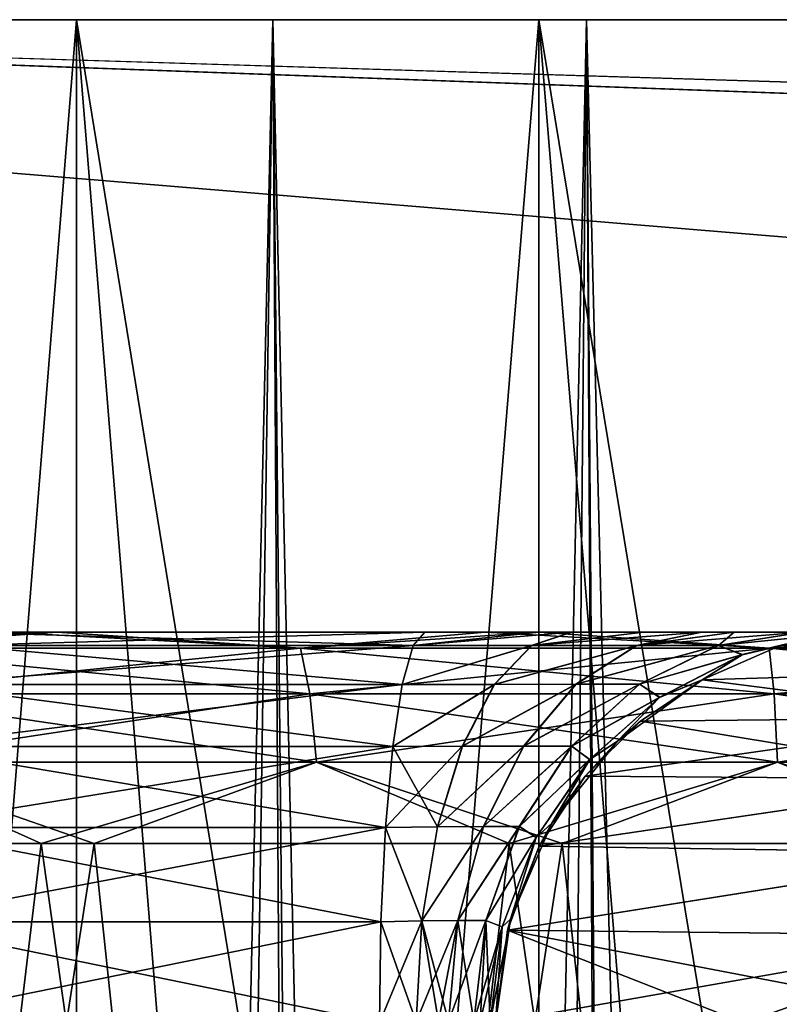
# Model space of a CAD drawing. Header units: millimetres. Extents: x -44.7 to 52.5, y -25.6 to 0.
# Tile 266 of 440: x -2.8 to -1.1, y -2.3 to 0. Entities that reach past the tile are written whole.
import ezdxf

# ---------------------------------------------------------------- set-up
doc = ezdxf.new("R2010")
doc.units = ezdxf.units.MM
doc.header["$LTSCALE"] = 65.185185
for name, color, linetype in [('1', 7, 'CONTINUOUS'), ('130', 7, 'CONTINUOUS'), ('131', 7, 'CONTINUOUS'), ('132', 7, 'CONTINUOUS'), ('133', 7, 'CONTINUOUS'), ('134', 7, 'CONTINUOUS'), ('179', 7, 'CONTINUOUS'), ('180', 7, 'CONTINUOUS'), ('321', 7, 'CONTINUOUS'), ('323', 7, 'CONTINUOUS'), ('367', 7, 'CONTINUOUS'), ('368', 7, 'CONTINUOUS'), ('369', 7, 'CONTINUOUS'), ('374', 7, 'CONTINUOUS'), ('375', 7, 'CONTINUOUS'), ('376', 7, 'CONTINUOUS'), ('383', 7, 'CONTINUOUS'), ('385', 7, 'CONTINUOUS'), ('55', 7, 'CONTINUOUS'), ('61', 7, 'CONTINUOUS'), ('67', 7, 'CONTINUOUS'), ('74', 7, 'CONTINUOUS')]:
    doc.layers.add(name, color=color, linetype=linetype)

msp = doc.modelspace()

# ---------------------------------------------------------------- linework, layer by layer
at = {"layer": '1', "linetype": 'Continuous'}
for points in [[(-7.05, 0, 32), (33.05, 0, 32), (-7.0148, 0, 31.6879), (-7.05, 0, 32)], [(33.05, 0, -32), (-7.05, 0, -32), (33.0148, 0, -31.6879), (33.05, 0, -32)], [(31.65, 0, -30.6), (-7.05, 0, -32), (-5.65, 0, -30.6), (31.65, 0, -30.6)], [(-7.05, 0, -32), (31.65, 0, -30.6), (31.9621, 0, -30.6352), (-7.05, 0, -32)], [(33.0148, 0, -31.6879), (-7.05, 0, -32), (32.9111, 0, -31.3923), (33.0148, 0, -31.6879)], [(32.9111, 0, -31.3923), (-7.05, 0, -32), (32.7444, 0, -31.1271), (32.9111, 0, -31.3923)], [(32.7444, 0, -31.1271), (-7.05, 0, -32), (32.5229, 0, -30.9056), (32.7444, 0, -31.1271)], [(32.5229, 0, -30.9056), (-7.05, 0, -32), (32.2577, 0, -30.7389), (32.5229, 0, -30.9056)], [(32.2577, 0, -30.7389), (-7.05, 0, -32), (31.9621, 0, -30.6352), (32.2577, 0, -30.7389)], [(-7.0148, 0, 31.6879), (33.05, 0, 32), (-6.9111, 0, 31.3923), (-7.0148, 0, 31.6879)], [(-6.9111, 0, 31.3923), (33.05, 0, 32), (-6.7444, 0, 31.1271), (-6.9111, 0, 31.3923)], [(-6.7444, 0, 31.1271), (33.05, 0, 32), (-6.5229, 0, 30.9056), (-6.7444, 0, 31.1271)], [(-6.5229, 0, 30.9056), (33.05, 0, 32), (-6.2577, 0, 30.7389), (-6.5229, 0, 30.9056)], [(-6.2577, 0, 30.7389), (33.05, 0, 32), (-5.9621, 0, 30.6352), (-6.2577, 0, 30.7389)], [(-5.9621, 0, 30.6352), (33.05, 0, 32), (-5.65, 0, 30.6), (-5.9621, 0, 30.6352)], [(-5.65, 0, 30.6), (33.05, 0, 32), (31.65, 0, 30.6), (-5.65, 0, 30.6)], [(-3.7032, 0, -14.1645), (-2.6595, 0, -14.3971), (-3.5808, 0, -18.3536), (-3.7032, 0, -14.1645)], [(-2.6595, 0, 14.3971), (-3.7032, 0, 14.1645), (-2.9098, 0, 18.652), (-2.6595, 0, 14.3971)], [(-3.5808, 0, -18.3536), (-2.6595, 0, -14.3971), (-2.9098, 0, -18.652), (-3.5808, 0, -18.3536)], [(-2.9098, 0, -18.652), (-2.6595, 0, -14.3971), (-2.2111, 0, -18.8881), (-2.9098, 0, -18.652)], [(-2.2111, 0, 18.8881), (-2.6595, 0, 14.3971), (-2.9098, 0, 18.652), (-2.2111, 0, 18.8881)], [(-2.6595, 0, -14.3971), (-1.6033, 0, -14.5524), (-2.2111, 0, -18.8881), (-2.6595, 0, -14.3971)], [(-1.6033, 0, 14.5524), (-2.6595, 0, 14.3971), (-2.2111, 0, 18.8881), (-1.6033, 0, 14.5524)], [(-2.2111, 0, -18.8881), (-1.6033, 0, -14.5524), (-1.4937, 0, -19.0593), (-2.2111, 0, -18.8881)], [(-1.4937, 0, 19.0593), (-1.6033, 0, 14.5524), (-2.2111, 0, 18.8881), (-1.4937, 0, 19.0593)], [(-1.6033, 0, -14.5524), (-0.5342, 0, -14.6308), (-1.4937, 0, -19.0593), (-1.6033, 0, -14.5524)], [(-0.5342, 0, 14.6308), (-1.6033, 0, 14.5524), (-0.7635, 0, 19.1633), (-0.5342, 0, 14.6308)], [(-0.7635, 0, 19.1633), (-1.6033, 0, 14.5524), (-1.4937, 0, 19.0593), (-0.7635, 0, 19.1633)], [(-1.4937, 0, -19.0593), (-0.5342, 0, -14.6308), (-0.7635, 0, -19.1633), (-1.4937, 0, -19.0593)]]:
    msp.add_3dface(points, dxfattribs=at)
at = {"layer": '130', "linetype": 'Continuous'}
for points in [[(-2.7035, -1.4, 15.7301), (-1.601, -1.4, 15.8806), (-3.9993, -1.4, 15.7005), (-2.7035, -1.4, 15.7301)], [(-3.9993, -1.4, 15.7005), (-1.601, -1.4, 15.8806), (-2.9411, -1.4, 15.9324), (-3.9993, -1.4, 15.7005)], [(-3.8006, -1.4, 15.5019), (-2.7035, -1.4, 15.7301), (-3.9993, -1.4, 15.7005), (-3.8006, -1.4, 15.5019)], [(-1.601, -1.4, 15.8806), (-0.492, -1.4, 15.9534), (-2.9411, -1.4, 15.9324), (-1.601, -1.4, 15.8806)], [(-2.9411, -1.4, 15.9324), (-0.492, -1.4, 15.9534), (2.426, -1.4, 16.019), (-2.9411, -1.4, 15.9324)], [(-1.7254, -1.4, -15.8676), (-2.8274, -1.4, -15.7083), (-2.9411, -1.4, -15.9324), (-1.7254, -1.4, -15.8676)], [(-0.6166, -1.4, -15.949), (-1.7254, -1.4, -15.8676), (-2.9411, -1.4, -15.9324), (-0.6166, -1.4, -15.949)], [(-1.8638, -1.4, -16.0943), (-0.6166, -1.4, -15.949), (-2.9411, -1.4, -15.9324), (-1.8638, -1.4, -16.0943)], [(-1.8638, -1.4, 16.0943), (-2.9411, -1.4, 15.9324), (1.8638, -1.4, 16.0943), (-1.8638, -1.4, 16.0943)], [(1.8638, -1.4, 16.0943), (-2.9411, -1.4, 15.9324), (2.426, -1.4, 16.019), (1.8638, -1.4, 16.0943)], [(0.492, -1.4, -15.9534), (-0.6166, -1.4, -15.949), (-1.8638, -1.4, -16.0943), (0.492, -1.4, -15.9534)], [(2.4248, -1.4, -16.0192), (0.492, -1.4, -15.9534), (-1.8638, -1.4, -16.0943), (2.4248, -1.4, -16.0192)], [(1.8638, -1.4, -16.0943), (2.4248, -1.4, -16.0192), (-1.8638, -1.4, -16.0943), (1.8638, -1.4, -16.0943)], [(-1.6028, -1.4, -16.1547), (1.8638, -1.4, -16.0943), (-1.8638, -1.4, -16.0943), (-1.6028, -1.4, -16.1547)], [(-1.6028, -1.4, 16.1547), (-1.8638, -1.4, 16.0943), (1.6028, -1.4, 16.1547), (-1.6028, -1.4, 16.1547)], [(1.6028, -1.4, 16.1547), (-1.8638, -1.4, 16.0943), (1.8638, -1.4, 16.0943), (1.6028, -1.4, 16.1547)], [(1.6028, -1.4, -16.1547), (1.8638, -1.4, -16.0943), (-1.6028, -1.4, -16.1547), (1.6028, -1.4, -16.1547)], [(-1.5284, -1.4, -16.1837), (1.6028, -1.4, -16.1547), (-1.6028, -1.4, -16.1547), (-1.5284, -1.4, -16.1837)], [(-1.5275, -1.4, 16.1841), (-1.6028, -1.4, 16.1547), (1.5284, -1.4, 16.1837), (-1.5275, -1.4, 16.1841)], [(1.5284, -1.4, 16.1837), (-1.6028, -1.4, 16.1547), (1.6028, -1.4, 16.1547), (1.5284, -1.4, 16.1837)], [(1.5275, -1.4, -16.1841), (1.6028, -1.4, -16.1547), (-1.5284, -1.4, -16.1837), (1.5275, -1.4, -16.1841)], [(-1.3637, -1.4, -16.2701), (1.5275, -1.4, -16.1841), (-1.5284, -1.4, -16.1837), (-1.3637, -1.4, -16.2701)], [(-1.3637, -1.4, 16.2701), (-1.5275, -1.4, 16.1841), (1.3637, -1.4, 16.2701), (-1.3637, -1.4, 16.2701)], [(1.3637, -1.4, 16.2701), (-1.5275, -1.4, 16.1841), (1.5284, -1.4, 16.1837), (1.3637, -1.4, 16.2701)], [(1.3637, -1.4, -16.2701), (1.5275, -1.4, -16.1841), (-1.3637, -1.4, -16.2701), (1.3637, -1.4, -16.2701)], [(-1.2315, -1.4, -16.3663), (1.3637, -1.4, -16.2701), (-1.3637, -1.4, -16.2701), (-1.2315, -1.4, -16.3663)], [(-1.2307, -1.4, 16.3669), (-1.3637, -1.4, 16.2701), (1.2315, -1.4, 16.3663), (-1.2307, -1.4, 16.3669)], [(1.2315, -1.4, 16.3663), (-1.3637, -1.4, 16.2701), (1.3637, -1.4, 16.2701), (1.2315, -1.4, 16.3663)], [(1.2307, -1.4, -16.3669), (1.3637, -1.4, -16.2701), (-1.2315, -1.4, -16.3663), (1.2307, -1.4, -16.3669)], [(-1.1567, -1.4, -16.4344), (1.2307, -1.4, -16.3669), (-1.2315, -1.4, -16.3663), (-1.1567, -1.4, -16.4344)], [(-1.1567, -1.4, 16.4344), (-1.2307, -1.4, 16.3669), (1.1567, -1.4, 16.4344), (-1.1567, -1.4, 16.4344)], [(1.1567, -1.4, 16.4344), (-1.2307, -1.4, 16.3669), (1.2315, -1.4, 16.3663), (1.1567, -1.4, 16.4344)], [(1.1567, -1.4, -16.4344), (1.2307, -1.4, -16.3669), (-1.1567, -1.4, -16.4344), (1.1567, -1.4, -16.4344)], [(-0.9997, -1.4, -16.6262), (1.1567, -1.4, -16.4344), (-1.1567, -1.4, -16.4344), (-0.9997, -1.4, -16.6262)], [(-0.9991, -1.4, 16.6271), (-1.1567, -1.4, 16.4344), (0.9997, -1.4, 16.6262), (-0.9991, -1.4, 16.6271)], [(0.9997, -1.4, 16.6262), (-1.1567, -1.4, 16.4344), (1.1567, -1.4, 16.4344), (0.9997, -1.4, 16.6262)]]:
    msp.add_3dface(points, dxfattribs=at)
at = {"layer": '131', "linetype": 'Continuous'}
for points in [[(-3.7032, 0, 14.1645), (-2.6595, 0, 14.3971), (-3.1817, -6.5, 13.9415), (-3.7032, 0, 14.1645)], [(-3.1817, -6.5, 13.9415), (-2.6595, 0, 14.3971), (-2.6584, -6.5, 14.0507), (-3.1817, -6.5, 13.9415)], [(-2.6595, 0, 14.3971), (-1.6033, 0, 14.5524), (-2.1328, -6.5, 14.14), (-2.6595, 0, 14.3971)], [(-2.6584, -6.5, 14.0507), (-2.6595, 0, 14.3971), (-2.1328, -6.5, 14.14), (-2.6584, -6.5, 14.0507)], [(-2.1328, -6.5, 14.14), (-1.6033, 0, 14.5524), (-1.6029, -6.5, 14.2097), (-2.1328, -6.5, 14.14)], [(-1.6033, 0, 14.5524), (-0.5342, 0, 14.6308), (-1.0692, -6.5, 14.2597), (-1.6033, 0, 14.5524)], [(-1.6029, -6.5, 14.2097), (-1.6033, 0, 14.5524), (-1.0692, -6.5, 14.2597), (-1.6029, -6.5, 14.2097)], [(-1.0692, -6.5, 14.2597), (-0.5342, 0, 14.6308), (-0.5341, -6.5, 14.2899), (-1.0692, -6.5, 14.2597)]]:
    msp.add_3dface(points, dxfattribs=at)
at = {"layer": '132', "linetype": 'Continuous'}
for points in [[(-2.6595, 0, -14.3971), (-3.7032, 0, -14.1645), (-2.6584, -6.5, -14.0507), (-2.6595, 0, -14.3971)], [(-3.7032, 0, -14.1645), (-3.1817, -6.5, -13.9415), (-2.6584, -6.5, -14.0507), (-3.7032, 0, -14.1645)], [(-1.6033, 0, -14.5524), (-2.6595, 0, -14.3971), (-1.6029, -6.5, -14.2097), (-1.6033, 0, -14.5524)], [(-2.6595, 0, -14.3971), (-2.6584, -6.5, -14.0507), (-2.1328, -6.5, -14.14), (-2.6595, 0, -14.3971)], [(-2.6595, 0, -14.3971), (-2.1328, -6.5, -14.14), (-1.6029, -6.5, -14.2097), (-2.6595, 0, -14.3971)], [(-0.5342, 0, -14.6308), (-1.6033, 0, -14.5524), (-0.5341, -6.5, -14.2899), (-0.5342, 0, -14.6308)], [(-1.6033, 0, -14.5524), (-1.6029, -6.5, -14.2097), (-1.0692, -6.5, -14.2597), (-1.6033, 0, -14.5524)], [(-1.6033, 0, -14.5524), (-1.0692, -6.5, -14.2597), (-0.5341, -6.5, -14.2899), (-1.6033, 0, -14.5524)]]:
    msp.add_3dface(points, dxfattribs=at)
at = {"layer": '133', "linetype": 'Continuous'}
for points in [[(-2.6192, -1.8826, 15.2378), (-3.6805, -1.8826, 15.0168), (-3.2587, -6.0174, 14.9662), (-2.6192, -1.8826, 15.2378)], [(-2.1827, -6.0174, 15.1605), (-2.6192, -1.8826, 15.2378), (-3.2587, -6.0174, 14.9662), (-2.1827, -6.0174, 15.1605)], [(-1.5497, -1.8826, 15.3834), (-2.6192, -1.8826, 15.2378), (-2.1827, -6.0174, 15.1605), (-1.5497, -1.8826, 15.3834)], [(-1.0988, -6.0174, 15.2774), (-1.5497, -1.8826, 15.3834), (-2.1827, -6.0174, 15.1605), (-1.0988, -6.0174, 15.2774)], [(-0.477, -1.8826, 15.4539), (-1.5497, -1.8826, 15.3834), (-1.0988, -6.0174, 15.2774), (-0.477, -1.8826, 15.4539)], [(-0.0116, -6.0174, 15.3168), (-0.477, -1.8826, 15.4539), (-1.0988, -6.0174, 15.2774), (-0.0116, -6.0174, 15.3168)]]:
    msp.add_3dface(points, dxfattribs=at)
at = {"layer": '134', "linetype": 'Continuous'}
for points in [[(-3.8004, -1.8826, -14.9869), (-2.7399, -1.8826, -15.2165), (-3.2358, -6.0174, -14.9712), (-3.8004, -1.8826, -14.9869)], [(-3.2358, -6.0174, -14.9712), (-2.7399, -1.8826, -15.2165), (-2.1596, -6.0174, -15.1638), (-3.2358, -6.0174, -14.9712)], [(-2.7399, -1.8826, -15.2165), (-1.6709, -1.8826, -15.3707), (-2.1596, -6.0174, -15.1638), (-2.7399, -1.8826, -15.2165)], [(-2.1596, -6.0174, -15.1638), (-1.6709, -1.8826, -15.3707), (-1.0756, -6.0174, -15.279), (-2.1596, -6.0174, -15.1638)], [(-1.6709, -1.8826, -15.3707), (-0.5984, -1.8826, -15.4497), (-1.0756, -6.0174, -15.279), (-1.6709, -1.8826, -15.3707)], [(-1.0756, -6.0174, -15.279), (-0.5984, -1.8826, -15.4497), (0.0116, -6.0174, -15.3168), (-1.0756, -6.0174, -15.279)]]:
    msp.add_3dface(points, dxfattribs=at)
at = {"layer": '179', "linetype": 'Continuous'}
for points in [[(-2.7035, -1.4, 15.7301), (-3.8006, -1.4, 15.5019), (-3.2093, -1.4363, 15.4441), (-2.7035, -1.4, 15.7301)], [(-2.1479, -1.4363, 15.6271), (-2.7035, -1.4, 15.7301), (-3.2093, -1.4363, 15.4441), (-2.1479, -1.4363, 15.6271)], [(-1.601, -1.4, 15.8806), (-2.7035, -1.4, 15.7301), (-2.1479, -1.4363, 15.6271), (-1.601, -1.4, 15.8806)], [(-1.0765, -1.4363, 15.7372), (-1.601, -1.4, 15.8806), (-2.1479, -1.4363, 15.6271), (-1.0765, -1.4363, 15.7372)], [(-0.492, -1.4, 15.9534), (-1.601, -1.4, 15.8806), (-1.0765, -1.4363, 15.7372), (-0.492, -1.4, 15.9534)], [(0, -1.4363, 15.774), (-0.492, -1.4, 15.9534), (-1.0765, -1.4363, 15.7372), (0, -1.4363, 15.774)], [(-2.1479, -1.4363, 15.6271), (-3.2093, -1.4363, 15.4441), (-2.1261, -1.5402, 15.4683), (-2.1479, -1.4363, 15.6271)], [(-2.1261, -1.5402, 15.4683), (-3.2093, -1.4363, 15.4441), (-3.1767, -1.5402, 15.2872), (-2.1261, -1.5402, 15.4683)], [(-1.0765, -1.4363, 15.7372), (-2.1479, -1.4363, 15.6271), (-1.0655, -1.5402, 15.5773), (-1.0765, -1.4363, 15.7372)], [(-1.0655, -1.5402, 15.5773), (-2.1479, -1.4363, 15.6271), (-2.1261, -1.5402, 15.4683), (-1.0655, -1.5402, 15.5773)], [(0, -1.4363, 15.774), (-1.0765, -1.4363, 15.7372), (0, -1.5402, 15.6137), (0, -1.4363, 15.774)], [(0, -1.5402, 15.6137), (-1.0765, -1.4363, 15.7372), (-1.0655, -1.5402, 15.5773), (0, -1.5402, 15.6137)], [(-2.1261, -1.5402, 15.4683), (-3.1767, -1.5402, 15.2872), (-2.1112, -1.6966, 15.3598), (-2.1261, -1.5402, 15.4683)], [(-2.1112, -1.6966, 15.3598), (-3.1767, -1.5402, 15.2872), (-3.1544, -1.6966, 15.1799), (-2.1112, -1.6966, 15.3598)], [(-1.0655, -1.5402, 15.5773), (-2.1261, -1.5402, 15.4683), (-1.058, -1.6966, 15.468), (-1.0655, -1.5402, 15.5773)], [(-1.058, -1.6966, 15.468), (-2.1261, -1.5402, 15.4683), (-2.1112, -1.6966, 15.3598), (-1.058, -1.6966, 15.468)], [(0, -1.5402, 15.6137), (-1.0655, -1.5402, 15.5773), (0, -1.6966, 15.5042), (0, -1.5402, 15.6137)], [(0, -1.6966, 15.5042), (-1.0655, -1.5402, 15.5773), (-1.058, -1.6966, 15.468), (0, -1.6966, 15.5042)], [(-3.6805, -1.8826, 15.0168), (-2.6192, -1.8826, 15.2378), (-3.1544, -1.6966, 15.1799), (-3.6805, -1.8826, 15.0168)], [(-2.6192, -1.8826, 15.2378), (-2.1112, -1.6966, 15.3598), (-3.1544, -1.6966, 15.1799), (-2.6192, -1.8826, 15.2378)], [(-2.6192, -1.8826, 15.2378), (-1.5497, -1.8826, 15.3834), (-2.1112, -1.6966, 15.3598), (-2.6192, -1.8826, 15.2378)], [(-1.5497, -1.8826, 15.3834), (-1.058, -1.6966, 15.468), (-2.1112, -1.6966, 15.3598), (-1.5497, -1.8826, 15.3834)], [(-1.5497, -1.8826, 15.3834), (-0.477, -1.8826, 15.4539), (-1.058, -1.6966, 15.468), (-1.5497, -1.8826, 15.3834)], [(-0.477, -1.8826, 15.4539), (0, -1.6966, 15.5042), (-1.058, -1.6966, 15.468), (-0.477, -1.8826, 15.4539)]]:
    msp.add_3dface(points, dxfattribs=at)
at = {"layer": '180', "linetype": 'Continuous'}
for points in [[(-3.2093, -1.4363, -15.4441), (-2.8274, -1.4, -15.7083), (-2.1479, -1.4363, -15.6271), (-3.2093, -1.4363, -15.4441)], [(-2.8274, -1.4, -15.7083), (-1.7254, -1.4, -15.8676), (-2.1479, -1.4363, -15.6271), (-2.8274, -1.4, -15.7083)], [(-2.1479, -1.4363, -15.6271), (-1.7254, -1.4, -15.8676), (-1.0765, -1.4363, -15.7372), (-2.1479, -1.4363, -15.6271)], [(-1.7254, -1.4, -15.8676), (-0.6166, -1.4, -15.949), (-1.0765, -1.4363, -15.7372), (-1.7254, -1.4, -15.8676)], [(-1.0765, -1.4363, -15.7372), (-0.6166, -1.4, -15.949), (0, -1.4363, -15.774), (-1.0765, -1.4363, -15.7372)], [(-3.2093, -1.4363, -15.4441), (-2.1479, -1.4363, -15.6271), (-3.1767, -1.5402, -15.2872), (-3.2093, -1.4363, -15.4441)], [(-3.1767, -1.5402, -15.2872), (-2.1479, -1.4363, -15.6271), (-2.1261, -1.5402, -15.4683), (-3.1767, -1.5402, -15.2872)], [(-2.1479, -1.4363, -15.6271), (-1.0765, -1.4363, -15.7372), (-2.1261, -1.5402, -15.4683), (-2.1479, -1.4363, -15.6271)], [(-2.1261, -1.5402, -15.4683), (-1.0765, -1.4363, -15.7372), (-1.0655, -1.5402, -15.5773), (-2.1261, -1.5402, -15.4683)], [(-1.0765, -1.4363, -15.7372), (0, -1.4363, -15.774), (-1.0655, -1.5402, -15.5773), (-1.0765, -1.4363, -15.7372)], [(-1.0655, -1.5402, -15.5773), (0, -1.4363, -15.774), (0, -1.5402, -15.6137), (-1.0655, -1.5402, -15.5773)], [(-3.1767, -1.5402, -15.2872), (-2.1261, -1.5402, -15.4683), (-3.1544, -1.6966, -15.1799), (-3.1767, -1.5402, -15.2872)], [(-3.1544, -1.6966, -15.1799), (-2.1261, -1.5402, -15.4683), (-2.1112, -1.6966, -15.3598), (-3.1544, -1.6966, -15.1799)], [(-2.1261, -1.5402, -15.4683), (-1.0655, -1.5402, -15.5773), (-2.1112, -1.6966, -15.3598), (-2.1261, -1.5402, -15.4683)], [(-2.1112, -1.6966, -15.3598), (-1.0655, -1.5402, -15.5773), (-1.058, -1.6966, -15.468), (-2.1112, -1.6966, -15.3598)], [(-1.0655, -1.5402, -15.5773), (0, -1.5402, -15.6137), (-1.058, -1.6966, -15.468), (-1.0655, -1.5402, -15.5773)], [(-1.058, -1.6966, -15.468), (0, -1.5402, -15.6137), (0, -1.6966, -15.5042), (-1.058, -1.6966, -15.468)], [(-2.7399, -1.8826, -15.2165), (-3.8004, -1.8826, -14.9869), (-3.1544, -1.6966, -15.1799), (-2.7399, -1.8826, -15.2165)], [(-2.7399, -1.8826, -15.2165), (-3.1544, -1.6966, -15.1799), (-2.1112, -1.6966, -15.3598), (-2.7399, -1.8826, -15.2165)], [(-1.6709, -1.8826, -15.3707), (-2.7399, -1.8826, -15.2165), (-2.1112, -1.6966, -15.3598), (-1.6709, -1.8826, -15.3707)], [(-1.6709, -1.8826, -15.3707), (-2.1112, -1.6966, -15.3598), (-1.058, -1.6966, -15.468), (-1.6709, -1.8826, -15.3707)], [(-0.5984, -1.8826, -15.4497), (-1.6709, -1.8826, -15.3707), (-1.058, -1.6966, -15.468), (-0.5984, -1.8826, -15.4497)], [(-0.5984, -1.8826, -15.4497), (-1.058, -1.6966, -15.468), (0, -1.6966, -15.5042), (-0.5984, -1.8826, -15.4497)]]:
    msp.add_3dface(points, dxfattribs=at)
at = {"layer": '321', "linetype": 'Continuous'}
for points in [[(-3.0588, -22.9061, -18.808), (-2.9098, 0, -18.652), (-2.5492, -22.9061, -18.9936), (-3.0588, -22.9061, -18.808)], [(-2.9098, 0, -18.652), (-2.2111, 0, -18.8881), (-2.5492, -22.9061, -18.9936), (-2.9098, 0, -18.652)], [(-2.5492, -22.9061, -18.9936), (-2.2111, 0, -18.8881), (-1.9866, -22.9061, -19.1556), (-2.5492, -22.9061, -18.9936)], [(-2.2111, 0, -18.8881), (-1.4937, 0, -19.0593), (-1.9866, -22.9061, -19.1556), (-2.2111, 0, -18.8881)], [(-1.9866, -22.9061, -19.1556), (-1.4937, 0, -19.0593), (-1.3627, -22.9061, -19.2859), (-1.9866, -22.9061, -19.1556)], [(-1.4937, 0, -19.0593), (-0.7635, 0, -19.1633), (-1.3627, -22.9061, -19.2859), (-1.4937, 0, -19.0593)], [(-1.3627, -22.9061, -19.2859), (-0.7635, 0, -19.1633), (-0.6714, -22.9061, -19.3724), (-1.3627, -22.9061, -19.2859)]]:
    msp.add_3dface(points, dxfattribs=at)
at = {"layer": '323', "linetype": 'Continuous'}
for points in [[(-2.729, -22.9061, 18.9325), (-2.9098, 0, 18.652), (-3.3171, -22.9061, 18.699), (-2.729, -22.9061, 18.9325)], [(-2.2111, 0, 18.8881), (-2.9098, 0, 18.652), (-2.729, -22.9061, 18.9325), (-2.2111, 0, 18.8881)], [(-2.0699, -22.9061, 19.1343), (-2.2111, 0, 18.8881), (-2.729, -22.9061, 18.9325), (-2.0699, -22.9061, 19.1343)], [(-1.4937, 0, 19.0593), (-2.2111, 0, 18.8881), (-1.7077, -22.9061, 19.2201), (-1.4937, 0, 19.0593)], [(-1.7077, -22.9061, 19.2201), (-2.2111, 0, 18.8881), (-2.0699, -22.9061, 19.1343), (-1.7077, -22.9061, 19.2201)], [(-1.3213, -22.9061, 19.2927), (-1.4937, 0, 19.0593), (-1.7077, -22.9061, 19.2201), (-1.3213, -22.9061, 19.2927)], [(-0.7635, 0, 19.1633), (-1.4937, 0, 19.0593), (-0.9259, -22.9061, 19.3475), (-0.7635, 0, 19.1633)], [(-0.9259, -22.9061, 19.3475), (-1.4937, 0, 19.0593), (-1.3213, -22.9061, 19.2927), (-0.9259, -22.9061, 19.3475)]]:
    msp.add_3dface(points, dxfattribs=at)
at = {"layer": '367', "linetype": 'Continuous'}
for points in [[(-1.23, -1.5084, 17.2863), (-1.3709, -1.6027, 17.4171), (-1.4234, -1.6491, 17.2863), (-1.23, -1.5084, 17.2863)], [(-1.3709, -1.6027, 17.4171), (-1.4974, -1.7288, 17.5335), (-1.4234, -1.6491, 17.2863), (-1.3709, -1.6027, 17.4171)], [(-1.4974, -1.7288, 17.5335), (-1.5729, -1.8358, 17.2863), (-1.4234, -1.6491, 17.2863), (-1.4974, -1.7288, 17.5335)], [(-1.4974, -1.7288, 17.5335), (-1.6024, -1.8887, 17.6298), (-1.5729, -1.8358, 17.2863), (-1.4974, -1.7288, 17.5335)], [(-1.6024, -1.8887, 17.6298), (-1.668, -2.0553, 17.2863), (-1.5729, -1.8358, 17.2863), (-1.6024, -1.8887, 17.6298)], [(-1.6024, -1.8887, 17.6298), (-1.6747, -2.0804, 17.6955), (-1.668, -2.0553, 17.2863), (-1.6024, -1.8887, 17.6298)], [(-1.7018, -2.2921, 17.7203), (-1.7018, -2.2921, 17.2863), (-1.668, -2.0553, 17.2863), (-1.7018, -2.2921, 17.7203)], [(-1.6747, -2.0804, 17.6955), (-1.7018, -2.2921, 17.7203), (-1.668, -2.0553, 17.2863), (-1.6747, -2.0804, 17.6955)]]:
    msp.add_3dface(points, dxfattribs=at)
at = {"layer": '368', "linetype": 'Continuous'}
for points in [[(-1.8638, -1.4, 16.0943), (-1.6028, -1.4, 16.1547), (-1.8904, -1.4303, 16.3244), (-1.8638, -1.4, 16.0943)], [(-1.6028, -1.4, 16.1547), (-1.5275, -1.4, 16.1841), (-1.8904, -1.4303, 16.3244), (-1.6028, -1.4, 16.1547)], [(-1.8904, -1.4303, 16.3244), (-1.5275, -1.4, 16.1841), (-1.6189, -1.4303, 16.3966), (-1.8904, -1.4303, 16.3244)], [(-1.5275, -1.4, 16.1841), (-1.3637, -1.4, 16.2701), (-1.6189, -1.4303, 16.3966), (-1.5275, -1.4, 16.1841)], [(-1.3637, -1.4, 16.2701), (-1.2307, -1.4, 16.3669), (-1.6189, -1.4303, 16.3966), (-1.3637, -1.4, 16.2701)], [(-1.6189, -1.4303, 16.3966), (-1.2307, -1.4, 16.3669), (-1.3794, -1.4302, 16.544), (-1.6189, -1.4303, 16.3966)], [(-1.2307, -1.4, 16.3669), (-1.1567, -1.4, 16.4344), (-1.3794, -1.4302, 16.544), (-1.2307, -1.4, 16.3669)], [(-1.3794, -1.4302, 16.544), (-1.1567, -1.4, 16.4344), (-1.1924, -1.4302, 16.7541), (-1.3794, -1.4302, 16.544)], [(-1.1567, -1.4, 16.4344), (-0.9991, -1.4, 16.6271), (-1.1924, -1.4302, 16.7541), (-1.1567, -1.4, 16.4344)], [(-0.9991, -1.4, 16.6271), (-0.937, -1.4042, 16.9631), (-1.1924, -1.4302, 16.7541), (-0.9991, -1.4, 16.6271)], [(-1.1924, -1.4302, 16.7541), (-0.937, -1.4042, 16.9631), (-1.1387, -1.4512, 17.0285), (-1.1924, -1.4302, 16.7541)], [(-0.937, -1.4042, 16.9631), (-1.049, -1.4296, 17.0987), (-1.1387, -1.4512, 17.0285), (-0.937, -1.4042, 16.9631)], [(-1.9153, -1.5194, 16.5393), (-1.8904, -1.4303, 16.3244), (-1.6189, -1.4303, 16.3966), (-1.9153, -1.5194, 16.5393)], [(-1.7043, -1.519, 16.5949), (-1.9153, -1.5194, 16.5393), (-1.6189, -1.4303, 16.3966), (-1.7043, -1.519, 16.5949)], [(-1.7043, -1.519, 16.5949), (-1.6189, -1.4303, 16.3966), (-1.3794, -1.4302, 16.544), (-1.7043, -1.519, 16.5949)], [(-1.518, -1.5188, 16.7093), (-1.7043, -1.519, 16.5949), (-1.3794, -1.4302, 16.544), (-1.518, -1.5188, 16.7093)], [(-1.518, -1.5188, 16.7093), (-1.3794, -1.4302, 16.544), (-1.1924, -1.4302, 16.7541), (-1.518, -1.5188, 16.7093)], [(-1.3727, -1.5188, 16.8726), (-1.518, -1.5188, 16.7093), (-1.1924, -1.4302, 16.7541), (-1.3727, -1.5188, 16.8726)], [(-1.3727, -1.5188, 16.8726), (-1.1924, -1.4302, 16.7541), (-1.1387, -1.4512, 17.0285), (-1.3727, -1.5188, 16.8726)], [(-1.049, -1.4296, 17.0987), (-1.23, -1.5084, 17.2863), (-1.1387, -1.4512, 17.0285), (-1.049, -1.4296, 17.0987)], [(-1.3269, -1.5487, 17.0847), (-1.3727, -1.5188, 16.8726), (-1.1387, -1.4512, 17.0285), (-1.3269, -1.5487, 17.0847)], [(-1.23, -1.5084, 17.2863), (-1.3269, -1.5487, 17.0847), (-1.1387, -1.4512, 17.0285), (-1.23, -1.5084, 17.2863)], [(-1.9367, -1.6612, 16.724), (-1.9153, -1.5194, 16.5393), (-1.7043, -1.519, 16.5949), (-1.9367, -1.6612, 16.724)], [(-1.7777, -1.6602, 16.7655), (-1.9367, -1.6612, 16.724), (-1.7043, -1.519, 16.5949), (-1.7777, -1.6602, 16.7655)], [(-1.7777, -1.6602, 16.7655), (-1.7043, -1.519, 16.5949), (-1.518, -1.5188, 16.7093), (-1.7777, -1.6602, 16.7655)], [(-1.6373, -1.6599, 16.8516), (-1.7777, -1.6602, 16.7655), (-1.518, -1.5188, 16.7093), (-1.6373, -1.6599, 16.8516)], [(-1.6373, -1.6599, 16.8516), (-1.518, -1.5188, 16.7093), (-1.3727, -1.5188, 16.8726), (-1.6373, -1.6599, 16.8516)], [(-1.5278, -1.6599, 16.9746), (-1.6373, -1.6599, 16.8516), (-1.3727, -1.5188, 16.8726), (-1.5278, -1.6599, 16.9746)], [(-1.5278, -1.6599, 16.9746), (-1.3727, -1.5188, 16.8726), (-1.3269, -1.5487, 17.0847), (-1.5278, -1.6599, 16.9746)], [(-1.3269, -1.5487, 17.0847), (-1.23, -1.5084, 17.2863), (-1.4234, -1.6491, 17.2863), (-1.3269, -1.5487, 17.0847)], [(-1.4869, -1.6909, 17.1325), (-1.5278, -1.6599, 16.9746), (-1.3269, -1.5487, 17.0847), (-1.4869, -1.6909, 17.1325)], [(-1.4869, -1.6909, 17.1325), (-1.3269, -1.5487, 17.0847), (-1.4234, -1.6491, 17.2863), (-1.4869, -1.6909, 17.1325)], [(-1.9532, -1.8461, 16.8663), (-1.9367, -1.6612, 16.724), (-1.8343, -1.8445, 16.8971), (-1.9532, -1.8461, 16.8663)], [(-1.8343, -1.8445, 16.8971), (-1.9367, -1.6612, 16.724), (-1.7777, -1.6602, 16.7655), (-1.8343, -1.8445, 16.8971)], [(-1.8343, -1.8445, 16.8971), (-1.7777, -1.6602, 16.7655), (-1.6373, -1.6599, 16.8516), (-1.8343, -1.8445, 16.8971)], [(-1.7294, -1.844, 16.9614), (-1.8343, -1.8445, 16.8971), (-1.6373, -1.6599, 16.8516), (-1.7294, -1.844, 16.9614)], [(-1.7294, -1.844, 16.9614), (-1.6373, -1.6599, 16.8516), (-1.5278, -1.6599, 16.9746), (-1.7294, -1.844, 16.9614)], [(-1.6475, -1.844, 17.0533), (-1.7294, -1.844, 16.9614), (-1.5278, -1.6599, 16.9746), (-1.6475, -1.844, 17.0533)], [(-1.6475, -1.844, 17.0533), (-1.5278, -1.6599, 16.9746), (-1.4869, -1.6909, 17.1325), (-1.6475, -1.844, 17.0533)], [(-1.5729, -1.8358, 17.2863), (-1.4869, -1.6909, 17.1325), (-1.4234, -1.6491, 17.2863), (-1.5729, -1.8358, 17.2863)], [(-1.6092, -1.8692, 17.169), (-1.6475, -1.844, 17.0533), (-1.4869, -1.6909, 17.1325), (-1.6092, -1.8692, 17.169)], [(-1.6092, -1.8692, 17.169), (-1.4869, -1.6909, 17.1325), (-1.5729, -1.8358, 17.2863), (-1.6092, -1.8692, 17.169)], [(-1.8703, -2.0594, 16.9807), (-1.9532, -1.8461, 16.8663), (-1.8343, -1.8445, 16.8971), (-1.8703, -2.0594, 16.9807)], [(-1.8703, -2.0594, 16.9807), (-1.8343, -1.8445, 16.8971), (-1.7294, -1.844, 16.9614), (-1.8703, -2.0594, 16.9807)], [(-1.7879, -2.0587, 17.0312), (-1.8703, -2.0594, 16.9807), (-1.7294, -1.844, 16.9614), (-1.7879, -2.0587, 17.0312)], [(-1.7879, -2.0587, 17.0312), (-1.7294, -1.844, 16.9614), (-1.6475, -1.844, 17.0533), (-1.7879, -2.0587, 17.0312)], [(-1.7237, -2.0587, 17.1034), (-1.7879, -2.0587, 17.0312), (-1.6475, -1.844, 17.0533), (-1.7237, -2.0587, 17.1034)], [(-1.7237, -2.0587, 17.1034), (-1.6475, -1.844, 17.0533), (-1.6092, -1.8692, 17.169), (-1.7237, -2.0587, 17.1034)], [(-1.668, -2.0553, 17.2863), (-1.6092, -1.8692, 17.169), (-1.5729, -1.8358, 17.2863), (-1.668, -2.0553, 17.2863)], [(-1.9636, -2.0616, 16.9564), (-1.9532, -1.8461, 16.8663), (-1.8703, -2.0594, 16.9807), (-1.9636, -2.0616, 16.9564)], [(-1.6866, -2.0731, 17.1921), (-1.7237, -2.0587, 17.1034), (-1.6092, -1.8692, 17.169), (-1.6866, -2.0731, 17.1921)], [(-1.6866, -2.0731, 17.1921), (-1.6092, -1.8692, 17.169), (-1.668, -2.0553, 17.2863), (-1.6866, -2.0731, 17.1921)], [(-1.8829, -2.2905, 17.0108), (-1.9673, -2.2921, 16.9883), (-1.9636, -2.0616, 16.9564), (-1.8829, -2.2905, 17.0108)], [(-1.8829, -2.2905, 17.0108), (-1.9636, -2.0616, 16.9564), (-1.8703, -2.0594, 16.9807), (-1.8829, -2.2905, 17.0108)], [(-1.8323, -2.2898, 17.0388), (-1.8829, -2.2905, 17.0108), (-1.8703, -2.0594, 16.9807), (-1.8323, -2.2898, 17.0388)], [(-1.8091, -2.2896, 17.0564), (-1.8703, -2.0594, 16.9807), (-1.7879, -2.0587, 17.0312), (-1.8091, -2.2896, 17.0564)], [(-1.8091, -2.2896, 17.0564), (-1.8323, -2.2898, 17.0388), (-1.8703, -2.0594, 16.9807), (-1.8091, -2.2896, 17.0564)], [(-1.7512, -2.2896, 17.1214), (-1.8091, -2.2896, 17.0564), (-1.7879, -2.0587, 17.0312), (-1.7512, -2.2896, 17.1214)], [(-1.7512, -2.2896, 17.1214), (-1.7879, -2.0587, 17.0312), (-1.7237, -2.0587, 17.1034), (-1.7512, -2.2896, 17.1214)], [(-1.7369, -2.2898, 17.1454), (-1.7512, -2.2896, 17.1214), (-1.7237, -2.0587, 17.1034), (-1.7369, -2.2898, 17.1454)], [(-1.7144, -2.2905, 17.2001), (-1.7369, -2.2898, 17.1454), (-1.7237, -2.0587, 17.1034), (-1.7144, -2.2905, 17.2001)], [(-1.7144, -2.2905, 17.2001), (-1.7237, -2.0587, 17.1034), (-1.6866, -2.0731, 17.1921), (-1.7144, -2.2905, 17.2001)], [(-1.7018, -2.2921, 17.2863), (-1.6866, -2.0731, 17.1921), (-1.668, -2.0553, 17.2863), (-1.7018, -2.2921, 17.2863)], [(-1.7018, -2.2921, 17.2863), (-1.7144, -2.2905, 17.2001), (-1.6866, -2.0731, 17.1921), (-1.7018, -2.2921, 17.2863)]]:
    msp.add_3dface(points, dxfattribs=at)
at = {"layer": '369', "linetype": 'Continuous'}
for points in [[(-2.9411, -1.4, 15.9324), (-1.8638, -1.4, 16.0943), (-2.9277, -1.4303, 16.1706), (-2.9411, -1.4, 15.9324)], [(-1.8638, -1.4, 16.0943), (-1.8904, -1.4303, 16.3244), (-2.9277, -1.4303, 16.1706), (-1.8638, -1.4, 16.0943)], [(-1.8904, -1.4303, 16.3244), (-1.9153, -1.5194, 16.5393), (-3.0185, -1.5194, 16.3739), (-1.8904, -1.4303, 16.3244)], [(-2.9277, -1.4303, 16.1706), (-1.8904, -1.4303, 16.3244), (-3.0185, -1.5194, 16.3739), (-2.9277, -1.4303, 16.1706)], [(-1.9153, -1.5194, 16.5393), (-1.9367, -1.6612, 16.724), (-3.0522, -1.6612, 16.5568), (-1.9153, -1.5194, 16.5393)], [(-3.0185, -1.5194, 16.3739), (-1.9153, -1.5194, 16.5393), (-3.0522, -1.6612, 16.5568), (-3.0185, -1.5194, 16.3739)], [(-1.9367, -1.6612, 16.724), (-1.9532, -1.8461, 16.8663), (-3.0782, -1.8461, 16.6977), (-1.9367, -1.6612, 16.724)], [(-3.0522, -1.6612, 16.5568), (-1.9367, -1.6612, 16.724), (-3.0782, -1.8461, 16.6977), (-3.0522, -1.6612, 16.5568)], [(-1.9532, -1.8461, 16.8663), (-1.9636, -2.0616, 16.9564), (-3.0946, -2.0616, 16.7869), (-1.9532, -1.8461, 16.8663)], [(-3.0782, -1.8461, 16.6977), (-1.9532, -1.8461, 16.8663), (-3.0946, -2.0616, 16.7869), (-3.0782, -1.8461, 16.6977)], [(-1.9673, -2.2921, 16.9883), (-3.101, -2.2921, 16.8183), (-1.9636, -2.0616, 16.9564), (-1.9673, -2.2921, 16.9883)], [(-1.9636, -2.0616, 16.9564), (-3.101, -2.2921, 16.8183), (-3.0946, -2.0616, 16.7869), (-1.9636, -2.0616, 16.9564)]]:
    msp.add_3dface(points, dxfattribs=at)
at = {"layer": '374', "linetype": 'Continuous'}
for points in [[(-1.8638, -1.4, -16.0943), (-2.9411, -1.4, -15.9324), (-1.8904, -1.4303, -16.3244), (-1.8638, -1.4, -16.0943)], [(-1.8904, -1.4303, -16.3244), (-2.9411, -1.4, -15.9324), (-2.9277, -1.4303, -16.1706), (-1.8904, -1.4303, -16.3244)], [(-1.9153, -1.5194, -16.5393), (-2.9277, -1.4303, -16.1706), (-3.0185, -1.5194, -16.3739), (-1.9153, -1.5194, -16.5393)], [(-1.8904, -1.4303, -16.3244), (-2.9277, -1.4303, -16.1706), (-1.9153, -1.5194, -16.5393), (-1.8904, -1.4303, -16.3244)], [(-1.9367, -1.6612, -16.724), (-3.0185, -1.5194, -16.3739), (-3.0522, -1.6612, -16.5568), (-1.9367, -1.6612, -16.724)], [(-1.9153, -1.5194, -16.5393), (-3.0185, -1.5194, -16.3739), (-1.9367, -1.6612, -16.724), (-1.9153, -1.5194, -16.5393)], [(-1.9532, -1.8461, -16.8663), (-3.0522, -1.6612, -16.5568), (-3.0782, -1.8461, -16.6977), (-1.9532, -1.8461, -16.8663)], [(-1.9367, -1.6612, -16.724), (-3.0522, -1.6612, -16.5568), (-1.9532, -1.8461, -16.8663), (-1.9367, -1.6612, -16.724)], [(-1.9636, -2.0616, -16.9564), (-3.0782, -1.8461, -16.6977), (-3.0946, -2.0616, -16.7869), (-1.9636, -2.0616, -16.9564)], [(-1.9532, -1.8461, -16.8663), (-3.0782, -1.8461, -16.6977), (-1.9636, -2.0616, -16.9564), (-1.9532, -1.8461, -16.8663)], [(-3.101, -2.2921, -16.8183), (-1.9673, -2.2921, -16.9883), (-3.0946, -2.0616, -16.7869), (-3.101, -2.2921, -16.8183)], [(-1.9673, -2.2921, -16.9883), (-1.9636, -2.0616, -16.9564), (-3.0946, -2.0616, -16.7869), (-1.9673, -2.2921, -16.9883)]]:
    msp.add_3dface(points, dxfattribs=at)
at = {"layer": '375', "linetype": 'Continuous'}
for points in [[(-1.5284, -1.4, -16.1837), (-1.6028, -1.4, -16.1547), (-1.8904, -1.4303, -16.3244), (-1.5284, -1.4, -16.1837)], [(-1.5284, -1.4, -16.1837), (-1.8904, -1.4303, -16.3244), (-1.6197, -1.4303, -16.3963), (-1.5284, -1.4, -16.1837)], [(-1.6028, -1.4, -16.1547), (-1.8638, -1.4, -16.0943), (-1.8904, -1.4303, -16.3244), (-1.6028, -1.4, -16.1547)], [(-1.2315, -1.4, -16.3663), (-1.3637, -1.4, -16.2701), (-1.6197, -1.4303, -16.3963), (-1.2315, -1.4, -16.3663)], [(-1.38, -1.4302, -16.5434), (-1.2315, -1.4, -16.3663), (-1.6197, -1.4303, -16.3963), (-1.38, -1.4302, -16.5434)], [(-1.3637, -1.4, -16.2701), (-1.5284, -1.4, -16.1837), (-1.6197, -1.4303, -16.3963), (-1.3637, -1.4, -16.2701)], [(-0.9997, -1.4, -16.6262), (-1.1567, -1.4, -16.4344), (-1.38, -1.4302, -16.5434), (-0.9997, -1.4, -16.6262)], [(-1.1929, -1.4302, -16.7534), (-0.9997, -1.4, -16.6262), (-1.38, -1.4302, -16.5434), (-1.1929, -1.4302, -16.7534)], [(-1.1567, -1.4, -16.4344), (-1.2315, -1.4, -16.3663), (-1.38, -1.4302, -16.5434), (-1.1567, -1.4, -16.4344)], [(-0.936, -1.4041, -16.9618), (-0.9997, -1.4, -16.6262), (-1.1929, -1.4302, -16.7534), (-0.936, -1.4041, -16.9618)], [(-1.138, -1.4508, -17.0275), (-0.936, -1.4041, -16.9618), (-1.1929, -1.4302, -16.7534), (-1.138, -1.4508, -17.0275)], [(-0.936, -1.4041, -16.9618), (-1.138, -1.4508, -17.0275), (-1.049, -1.4296, -17.0987), (-0.936, -1.4041, -16.9618)], [(-1.8904, -1.4303, -16.3244), (-1.9153, -1.5194, -16.5393), (-1.6197, -1.4303, -16.3963), (-1.8904, -1.4303, -16.3244)], [(-1.9153, -1.5194, -16.5393), (-1.7049, -1.519, -16.5946), (-1.6197, -1.4303, -16.3963), (-1.9153, -1.5194, -16.5393)], [(-1.5185, -1.5188, -16.7089), (-1.38, -1.4302, -16.5434), (-1.7049, -1.519, -16.5946), (-1.5185, -1.5188, -16.7089)], [(-1.7049, -1.519, -16.5946), (-1.38, -1.4302, -16.5434), (-1.6197, -1.4303, -16.3963), (-1.7049, -1.519, -16.5946)], [(-1.373, -1.5188, -16.8721), (-1.1929, -1.4302, -16.7534), (-1.5185, -1.5188, -16.7089), (-1.373, -1.5188, -16.8721)], [(-1.5185, -1.5188, -16.7089), (-1.1929, -1.4302, -16.7534), (-1.38, -1.4302, -16.5434), (-1.5185, -1.5188, -16.7089)], [(-1.373, -1.5188, -16.8721), (-1.138, -1.4508, -17.0275), (-1.1929, -1.4302, -16.7534), (-1.373, -1.5188, -16.8721)], [(-1.138, -1.4508, -17.0275), (-1.23, -1.5084, -17.2863), (-1.049, -1.4296, -17.0987), (-1.138, -1.4508, -17.0275)], [(-1.3264, -1.5483, -17.0839), (-1.138, -1.4508, -17.0275), (-1.373, -1.5188, -16.8721), (-1.3264, -1.5483, -17.0839)], [(-1.138, -1.4508, -17.0275), (-1.3264, -1.5483, -17.0839), (-1.23, -1.5084, -17.2863), (-1.138, -1.4508, -17.0275)], [(-1.9153, -1.5194, -16.5393), (-1.9367, -1.6612, -16.724), (-1.7049, -1.519, -16.5946), (-1.9153, -1.5194, -16.5393)], [(-1.9367, -1.6612, -16.724), (-1.7782, -1.6602, -16.7653), (-1.7049, -1.519, -16.5946), (-1.9367, -1.6612, -16.724)], [(-1.6377, -1.6599, -16.8513), (-1.5185, -1.5188, -16.7089), (-1.7782, -1.6602, -16.7653), (-1.6377, -1.6599, -16.8513)], [(-1.7782, -1.6602, -16.7653), (-1.5185, -1.5188, -16.7089), (-1.7049, -1.519, -16.5946), (-1.7782, -1.6602, -16.7653)], [(-1.5281, -1.6599, -16.9742), (-1.373, -1.5188, -16.8721), (-1.6377, -1.6599, -16.8513), (-1.5281, -1.6599, -16.9742)], [(-1.6377, -1.6599, -16.8513), (-1.373, -1.5188, -16.8721), (-1.5185, -1.5188, -16.7089), (-1.6377, -1.6599, -16.8513)], [(-1.5281, -1.6599, -16.9742), (-1.3264, -1.5483, -17.0839), (-1.373, -1.5188, -16.8721), (-1.5281, -1.6599, -16.9742)], [(-1.23, -1.5084, -17.2863), (-1.3264, -1.5483, -17.0839), (-1.4234, -1.6491, -17.2863), (-1.23, -1.5084, -17.2863)], [(-1.4866, -1.6904, -17.1319), (-1.3264, -1.5483, -17.0839), (-1.5281, -1.6599, -16.9742), (-1.4866, -1.6904, -17.1319)], [(-1.3264, -1.5483, -17.0839), (-1.4866, -1.6904, -17.1319), (-1.4234, -1.6491, -17.2863), (-1.3264, -1.5483, -17.0839)], [(-1.9367, -1.6612, -16.724), (-1.9532, -1.8461, -16.8663), (-1.7782, -1.6602, -16.7653), (-1.9367, -1.6612, -16.724)], [(-1.9532, -1.8461, -16.8663), (-1.8346, -1.8445, -16.8969), (-1.7782, -1.6602, -16.7653), (-1.9532, -1.8461, -16.8663)], [(-1.7296, -1.844, -16.9611), (-1.6377, -1.6599, -16.8513), (-1.8346, -1.8445, -16.8969), (-1.7296, -1.844, -16.9611)], [(-1.8346, -1.8445, -16.8969), (-1.6377, -1.6599, -16.8513), (-1.7782, -1.6602, -16.7653), (-1.8346, -1.8445, -16.8969)], [(-1.6477, -1.844, -17.053), (-1.5281, -1.6599, -16.9742), (-1.7296, -1.844, -16.9611), (-1.6477, -1.844, -17.053)], [(-1.7296, -1.844, -16.9611), (-1.5281, -1.6599, -16.9742), (-1.6377, -1.6599, -16.8513), (-1.7296, -1.844, -16.9611)], [(-1.6477, -1.844, -17.053), (-1.4866, -1.6904, -17.1319), (-1.5281, -1.6599, -16.9742), (-1.6477, -1.844, -17.053)], [(-1.4234, -1.6491, -17.2863), (-1.4866, -1.6904, -17.1319), (-1.5729, -1.8358, -17.2863), (-1.4234, -1.6491, -17.2863)], [(-1.6091, -1.8688, -17.1686), (-1.4866, -1.6904, -17.1319), (-1.6477, -1.844, -17.053), (-1.6091, -1.8688, -17.1686)], [(-1.4866, -1.6904, -17.1319), (-1.6091, -1.8688, -17.1686), (-1.5729, -1.8358, -17.2863), (-1.4866, -1.6904, -17.1319)], [(-1.9532, -1.8461, -16.8663), (-1.8706, -2.0594, -16.9806), (-1.8346, -1.8445, -16.8969), (-1.9532, -1.8461, -16.8663)], [(-1.7881, -2.0587, -17.031), (-1.7296, -1.844, -16.9611), (-1.8706, -2.0594, -16.9806), (-1.7881, -2.0587, -17.031)], [(-1.8706, -2.0594, -16.9806), (-1.7296, -1.844, -16.9611), (-1.8346, -1.8445, -16.8969), (-1.8706, -2.0594, -16.9806)], [(-1.7238, -2.0587, -17.1032), (-1.6477, -1.844, -17.053), (-1.7881, -2.0587, -17.031), (-1.7238, -2.0587, -17.1032)], [(-1.7881, -2.0587, -17.031), (-1.6477, -1.844, -17.053), (-1.7296, -1.844, -16.9611), (-1.7881, -2.0587, -17.031)], [(-1.7238, -2.0587, -17.1032), (-1.6091, -1.8688, -17.1686), (-1.6477, -1.844, -17.053), (-1.7238, -2.0587, -17.1032)], [(-1.5729, -1.8358, -17.2863), (-1.6091, -1.8688, -17.1686), (-1.668, -2.0553, -17.2863), (-1.5729, -1.8358, -17.2863)], [(-1.9532, -1.8461, -16.8663), (-1.9636, -2.0616, -16.9564), (-1.8706, -2.0594, -16.9806), (-1.9532, -1.8461, -16.8663)], [(-1.6866, -2.0729, -17.1918), (-1.6091, -1.8688, -17.1686), (-1.7238, -2.0587, -17.1032), (-1.6866, -2.0729, -17.1918)], [(-1.6091, -1.8688, -17.1686), (-1.6866, -2.0729, -17.1918), (-1.668, -2.0553, -17.2863), (-1.6091, -1.8688, -17.1686)], [(-1.9673, -2.2921, -16.9883), (-1.8832, -2.2905, -17.0107), (-1.8706, -2.0594, -16.9806), (-1.9673, -2.2921, -16.9883)], [(-1.9636, -2.0616, -16.9564), (-1.9673, -2.2921, -16.9883), (-1.8706, -2.0594, -16.9806), (-1.9636, -2.0616, -16.9564)], [(-1.8832, -2.2905, -17.0107), (-1.8323, -2.2898, -17.0388), (-1.7881, -2.0587, -17.031), (-1.8832, -2.2905, -17.0107)], [(-1.8832, -2.2905, -17.0107), (-1.7881, -2.0587, -17.031), (-1.8706, -2.0594, -16.9806), (-1.8832, -2.2905, -17.0107)], [(-1.8323, -2.2898, -17.0388), (-1.8093, -2.2896, -17.0562), (-1.7881, -2.0587, -17.031), (-1.8323, -2.2898, -17.0388)], [(-1.8093, -2.2896, -17.0562), (-1.7513, -2.2896, -17.1212), (-1.7238, -2.0587, -17.1032), (-1.8093, -2.2896, -17.0562)], [(-1.8093, -2.2896, -17.0562), (-1.7238, -2.0587, -17.1032), (-1.7881, -2.0587, -17.031), (-1.8093, -2.2896, -17.0562)], [(-1.7513, -2.2896, -17.1212), (-1.6866, -2.0729, -17.1918), (-1.7238, -2.0587, -17.1032), (-1.7513, -2.2896, -17.1212)], [(-1.7145, -2.2905, -17.1999), (-1.7018, -2.2921, -17.2863), (-1.668, -2.0553, -17.2863), (-1.7145, -2.2905, -17.1999)], [(-1.6866, -2.0729, -17.1918), (-1.7145, -2.2905, -17.1999), (-1.668, -2.0553, -17.2863), (-1.6866, -2.0729, -17.1918)], [(-1.7513, -2.2896, -17.1212), (-1.7369, -2.2898, -17.1454), (-1.6866, -2.0729, -17.1918), (-1.7513, -2.2896, -17.1212)], [(-1.7369, -2.2898, -17.1454), (-1.7145, -2.2905, -17.1999), (-1.6866, -2.0729, -17.1918), (-1.7369, -2.2898, -17.1454)]]:
    msp.add_3dface(points, dxfattribs=at)
at = {"layer": '376', "linetype": 'Continuous'}
for points in [[(-1.23, -1.5084, -17.2863), (-1.4234, -1.6491, -17.2863), (-1.3709, -1.6027, -17.4171), (-1.23, -1.5084, -17.2863)], [(-1.4234, -1.6491, -17.2863), (-1.4974, -1.7288, -17.5335), (-1.3709, -1.6027, -17.4171), (-1.4234, -1.6491, -17.2863)], [(-1.4234, -1.6491, -17.2863), (-1.5729, -1.8358, -17.2863), (-1.4974, -1.7288, -17.5335), (-1.4234, -1.6491, -17.2863)], [(-1.5729, -1.8358, -17.2863), (-1.6024, -1.8887, -17.6298), (-1.4974, -1.7288, -17.5335), (-1.5729, -1.8358, -17.2863)], [(-1.5729, -1.8358, -17.2863), (-1.668, -2.0553, -17.2863), (-1.6024, -1.8887, -17.6298), (-1.5729, -1.8358, -17.2863)], [(-1.668, -2.0553, -17.2863), (-1.6747, -2.0804, -17.6955), (-1.6024, -1.8887, -17.6298), (-1.668, -2.0553, -17.2863)], [(-1.668, -2.0553, -17.2863), (-1.7018, -2.2921, -17.2863), (-1.6747, -2.0804, -17.6955), (-1.668, -2.0553, -17.2863)], [(-1.7018, -2.2921, -17.2863), (-1.7018, -2.2921, -17.7203), (-1.6747, -2.0804, -17.6955), (-1.7018, -2.2921, -17.2863)]]:
    msp.add_3dface(points, dxfattribs=at)
at = {"layer": '383', "linetype": 'Continuous'}
for points in [[(-1.049, -1.4296, -17.0987), (-1.23, -1.5084, -17.2863), (-0.5517, -1.4882, -17.2815), (-1.049, -1.4296, -17.0987)], [(-1.23, -1.5084, -17.2863), (-0.5572, -1.5943, -17.4515), (-0.5517, -1.4882, -17.2815), (-1.23, -1.5084, -17.2863)], [(-0.5572, -1.5943, -17.4515), (-1.23, -1.5084, -17.2863), (-1.3709, -1.6027, -17.4171), (-0.5572, -1.5943, -17.4515)], [(-0.5617, -1.7354, -17.5937), (-0.5572, -1.5943, -17.4515), (-1.4974, -1.7288, -17.5335), (-0.5617, -1.7354, -17.5937)], [(-1.4974, -1.7288, -17.5335), (-0.5572, -1.5943, -17.4515), (-1.3709, -1.6027, -17.4171), (-1.4974, -1.7288, -17.5335)], [(-1.6024, -1.8887, -17.6298), (-0.5617, -1.7354, -17.5937), (-1.4974, -1.7288, -17.5335), (-1.6024, -1.8887, -17.6298)], [(-0.5651, -1.9045, -17.7013), (-0.5617, -1.7354, -17.5937), (-1.6024, -1.8887, -17.6298), (-0.5651, -1.9045, -17.7013)], [(-1.6747, -2.0804, -17.6955), (-0.5651, -1.9045, -17.7013), (-1.6024, -1.8887, -17.6298), (-1.6747, -2.0804, -17.6955)], [(-0.5673, -2.0932, -17.7687), (-0.5651, -1.9045, -17.7013), (-1.6747, -2.0804, -17.6955), (-0.5673, -2.0932, -17.7687)], [(-1.7018, -2.2921, -17.7203), (-0.5673, -2.0932, -17.7687), (-1.6747, -2.0804, -17.6955), (-1.7018, -2.2921, -17.7203)], [(-1.7018, -2.2921, -17.7203), (-1.1347, -2.2921, -17.7656), (-0.5673, -2.0932, -17.7687), (-1.7018, -2.2921, -17.7203)], [(-1.1347, -2.2921, -17.7656), (-0.568, -2.2921, -17.7928), (-0.5673, -2.0932, -17.7687), (-1.1347, -2.2921, -17.7656)]]:
    msp.add_3dface(points, dxfattribs=at)
at = {"layer": '385', "linetype": 'Continuous'}
for points in [[(-1.23, -1.5084, 17.2863), (-1.049, -1.4296, 17.0987), (-0.5528, -1.4882, 17.2815), (-1.23, -1.5084, 17.2863)], [(-0.5583, -1.5943, 17.4514), (-1.23, -1.5084, 17.2863), (-0.5528, -1.4882, 17.2815), (-0.5583, -1.5943, 17.4514)], [(-1.3709, -1.6027, 17.4171), (-1.23, -1.5084, 17.2863), (-0.5583, -1.5943, 17.4514), (-1.3709, -1.6027, 17.4171)], [(-0.5628, -1.7354, 17.5937), (-1.3709, -1.6027, 17.4171), (-0.5583, -1.5943, 17.4514), (-0.5628, -1.7354, 17.5937)], [(-1.4974, -1.7288, 17.5335), (-1.3709, -1.6027, 17.4171), (-0.5628, -1.7354, 17.5937), (-1.4974, -1.7288, 17.5335)], [(-1.6024, -1.8887, 17.6298), (-1.4974, -1.7288, 17.5335), (-0.5628, -1.7354, 17.5937), (-1.6024, -1.8887, 17.6298)], [(-0.5663, -1.9045, 17.7012), (-1.6024, -1.8887, 17.6298), (-0.5628, -1.7354, 17.5937), (-0.5663, -1.9045, 17.7012)], [(-1.6747, -2.0804, 17.6955), (-1.6024, -1.8887, 17.6298), (-0.5663, -1.9045, 17.7012), (-1.6747, -2.0804, 17.6955)], [(-0.5684, -2.0932, 17.7687), (-1.6747, -2.0804, 17.6955), (-0.5663, -1.9045, 17.7012), (-0.5684, -2.0932, 17.7687)], [(-1.1349, -2.2921, 17.7656), (-1.7018, -2.2921, 17.7203), (-1.6747, -2.0804, 17.6955), (-1.1349, -2.2921, 17.7656)], [(-0.5692, -2.2921, 17.7927), (-1.1349, -2.2921, 17.7656), (-1.6747, -2.0804, 17.6955), (-0.5692, -2.2921, 17.7927)], [(-0.5692, -2.2921, 17.7927), (-1.6747, -2.0804, 17.6955), (-0.5684, -2.0932, 17.7687), (-0.5692, -2.2921, 17.7927)]]:
    msp.add_3dface(points, dxfattribs=at)
at = {"layer": '55', "linetype": 'Continuous'}
for points in [[(31.6668, -3.2, 31.9832), (33.05, 0, 32), (-7.05, 0, 32), (31.6668, -3.2, 31.9832)], [(-5.6668, -3.2, 31.9832), (31.6668, -3.2, 31.9832), (-7.05, 0, 32), (-5.6668, -3.2, 31.9832)]]:
    msp.add_3dface(points, dxfattribs=at)
at = {"layer": '61', "linetype": 'Continuous'}
for points in [[(33.05, 0, -32), (-5.6668, -3.2, -31.9832), (-7.05, 0, -32), (33.05, 0, -32)], [(-5.6668, -3.2, -31.9832), (33.05, 0, -32), (31.6668, -3.2, -31.9832), (-5.6668, -3.2, -31.9832)]]:
    msp.add_3dface(points, dxfattribs=at)
at = {"layer": '67', "linetype": 'Continuous'}
for points in [[(-5.7371, -16.6367, 30.5129), (-5.65, 0, 30.6), (7.8138, -22.9037, 30.4801), (-5.7371, -16.6367, 30.5129)], [(-5.65, 0, 30.6), (31.65, 0, 30.6), (8.0551, -0.5, 30.5974), (-5.65, 0, 30.6)], [(7.8138, -22.9037, 30.4801), (-5.65, 0, 30.6), (8.0551, -0.5, 30.5974), (7.8138, -22.9037, 30.4801)]]:
    msp.add_3dface(points, dxfattribs=at)
at = {"layer": '74', "linetype": 'Continuous'}
for points in [[(7.8138, -22.9037, -30.4801), (-5.65, 0, -30.6), (-5.7371, -16.6367, -30.5129), (7.8138, -22.9037, -30.4801)], [(31.65, 0, -30.6), (-5.65, 0, -30.6), (10.5688, -0.5, -30.5974), (31.65, 0, -30.6)], [(10.5688, -0.5, -30.5974), (-5.65, 0, -30.6), (8.0551, -0.5, -30.5974), (10.5688, -0.5, -30.5974)], [(8.0551, -0.5, -30.5974), (-5.65, 0, -30.6), (7.8138, -22.9037, -30.4801), (8.0551, -0.5, -30.5974)]]:
    msp.add_3dface(points, dxfattribs=at)

doc.saveas('drawing.dxf')
